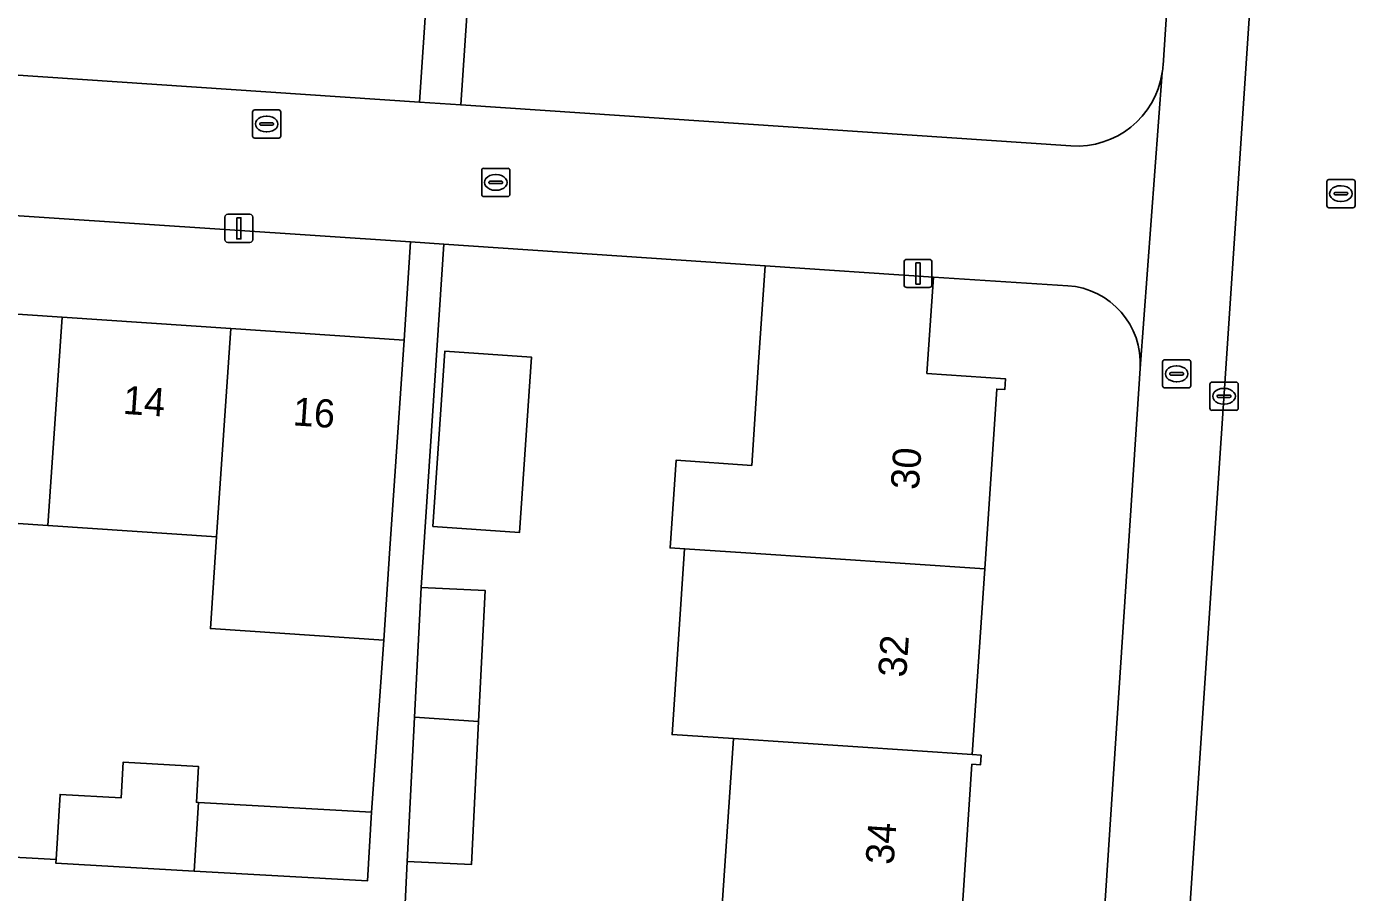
# Model space of a CAD drawing. Extents: x 161848 to 162726, y 385382 to 386521.
# Drawn here: x 162097.24 to 162144.61, y 385898.42 to 385929.14 of the extents above; entities that cross this region are included whole.
import ezdxf

# ---------------------------------------------------------------- set-up
doc = ezdxf.new("R2010")
doc.units = 0
for name, color, linetype in [('IMGEO_Brandkraan', 7, 'Continuous'), ('IMGEO_Erf', 7, 'Continuous'), ('IMGEO_Kolk', 7, 'Continuous'), ('IMGEO_Lichtmast', 7, 'Continuous'), ('IMGEO_Pand', 7, 'Continuous'), ('IMGEO_Pand_nummerreeks', 7, 'Continuous'), ('IMGEO_Rijbaan_lokaal_open', 7, 'Continuous'), ('IMGEO_Rioolput', 7, 'Continuous'), ('IMGEO_Voetpad_open', 7, 'Continuous'), ('IMGEO_Woonerf_open', 7, 'Continuous')]:
    doc.layers.add(name, color=color, linetype=linetype)

msp = doc.modelspace()

# ---------------------------------------------------------------- linework, layer by layer
at = {"layer": 'IMGEO_Brandkraan'}
for p, q in [((162137.552, 385916.392), (162137.552, 385917.244)), ((162137.627, 385917.318), (162138.479, 385917.318)), ((162138.553, 385917.244), (162138.553, 385916.392)), ((162137.811, 385916.812), (162137.811, 385916.824)), ((162138.249, 385916.775), (162137.851, 385916.775)), ((162137.854, 385916.861), (162138.252, 385916.861)), ((162138.04, 385917.098), (162138.065, 385917.098)), ((162138.295, 385916.824), (162138.295, 385916.812)), ((162138.479, 385916.318), (162137.627, 385916.318)), ((162138.063, 385916.538), (162138.038, 385916.538))]:
    msp.add_line(p, q, dxfattribs=at)
for points in [[(162137.552, 385916.392), (162137.552, 385917.244)], [(162137.627, 385917.318), (162138.479, 385917.318)], [(162138.553, 385917.244), (162138.553, 385916.392)], [(162138.479, 385916.318), (162137.627, 385916.318)]]:
    msp.add_lwpolyline(points, dxfattribs=at)
for centre, radius, start, end in [((162137.629, 385917.242), 0.0765, 91.552, 178.448), ((162137.629, 385917.242), 0.0765, 91.552, 178.448), ((162138.477, 385917.242), 0.0765, 1.552, 88.448), ((162138.477, 385917.242), 0.0765, 1.552, 88.448), ((162137.851, 385916.821), 0.0403, 85.8775, 175.7526), ((162137.848, 385916.811), 0.0366, 178.938, 274.7102), ((162138.252, 385916.818), 0.043, 264.8664, 352.4533), ((162138.256, 385916.823), 0.0386, 1.7309, 96.639), ((162137.629, 385916.394), 0.0765, 181.552, 268.448), ((162137.629, 385916.394), 0.0765, 181.552, 268.448), ((162138.477, 385916.394), 0.0765, 271.552, 358.448), ((162138.477, 385916.394), 0.0765, 271.552, 358.448)]:
    msp.add_arc(centre, radius, start, end, dxfattribs=at)
for centre, major_axis, ratio, start_param, end_param in [((162138.039, 385916.818), (-0.387, 0.002), 0.722429, 4.712389, 7.853982), ((162138.064, 385916.818), (-0.39, 0.002), 0.717154, 1.570796, 4.712389)]:
    msp.add_ellipse(centre, major_axis=major_axis, ratio=ratio, start_param=start_param, end_param=end_param, dxfattribs=at)
at = {"layer": 'IMGEO_Erf'}
for points in [[(162137.571, 385927.771), (162140.699, 385975.508)], [(162113.424, 385937.957), (162112.645, 385926.365), (162134.3, 385924.909)], [(162121.88, 385897.277), (162122.322, 385903.87), (162120.145, 385904.016), (162120.587, 385910.608), (162120.076, 385910.642), (162120.284, 385913.75), (162122.972, 385913.57), (162123.217, 385917.228), (162123.446, 385920.647), (162112.048, 385921.418), (162111.239, 385909.239), (162113.515, 385909.124), (162113.28, 385904.476), (162113.024, 385899.401), (162110.748, 385899.516), (162110.572, 385896.041)], [(162134.187, 385919.947), (162129.418, 385920.249), (162129.19, 385916.83), (162131.977, 385916.644), (162131.951, 385916.259), (162131.666, 385916.278), (162131.24, 385909.895), (162130.8, 385903.302), (162131.114, 385903.281), (162131.091, 385902.94), (162130.785, 385902.961), (162130.367, 385896.708)], [(162133.513, 385867.72), (162136.757, 385917.011)], [(162095.92, 385899.71), (162098.283, 385899.576), (162098.424, 385901.889), (162100.591, 385901.766), (162100.663, 385903.039), (162103.334, 385902.887), (162103.261, 385901.615), (162103.342, 385901.61), (162109.481, 385901.263), (162109.914, 385907.36), (162103.759, 385907.775), (162103.979, 385911.032), (162097.992, 385911.436), (162092.006, 385911.84)]]:
    msp.add_lwpolyline(points, dxfattribs=at)
for points in [[(162111.951, 385937.967), (162105.776, 385938.384), (162099.785, 385938.788), (162093.802, 385939.192), (162087.814, 385939.596), (162081.834, 385939.999), (162075.835, 385940.404), (162069.859, 385940.808), (162063.747, 385941.22), (162062.973, 385929.704), (162111.178, 385926.464)], [(162110.864, 385921.497), (162062.576, 385924.706), (162062.409, 385921.268), (162068.56, 385920.853), (162074.547, 385920.449), (162080.533, 385920.045), (162086.52, 385919.641), (162092.506, 385919.236), (162098.492, 385918.832), (162104.479, 385918.428), (162110.632, 385918.013)], [(162111.659, 385911.398), (162112.079, 385917.62), (162115.153, 385917.412), (162114.734, 385911.189)]]:
    msp.add_lwpolyline(points, close=True, dxfattribs=at)
for centre, radius, start, end in [((162134.031, 385928.026), 3.549, 351.5871, 355.8755), ((162134.508, 385927.971), 3.069, 266.1061, 351.3083), ((162134.001, 385917.192), 2.761, 356.2459, 86.148)]:
    msp.add_arc(centre, radius, start, end, dxfattribs=at)
at = {"layer": 'IMGEO_Kolk'}
for p, q in [((162113.387, 385923.185), (162113.387, 385924.037)), ((162113.462, 385924.111), (162114.314, 385924.111)), ((162113.875, 385923.891), (162113.9, 385923.891)), ((162114.388, 385924.037), (162114.388, 385923.185)), ((162113.646, 385923.605), (162113.646, 385923.617)), ((162114.084, 385923.568), (162113.686, 385923.568)), ((162113.689, 385923.654), (162114.087, 385923.654)), ((162113.898, 385923.331), (162113.873, 385923.331)), ((162114.13, 385923.617), (162114.13, 385923.605)), ((162114.314, 385923.111), (162113.462, 385923.111)), ((162139.236, 385915.597), (162139.236, 385916.449)), ((162139.311, 385916.523), (162140.163, 385916.523)), ((162139.724, 385916.303), (162139.749, 385916.303)), ((162140.237, 385916.449), (162140.237, 385915.597)), ((162139.495, 385916.017), (162139.495, 385916.029)), ((162139.933, 385915.98), (162139.535, 385915.98)), ((162139.538, 385916.066), (162139.936, 385916.066)), ((162139.747, 385915.743), (162139.722, 385915.743)), ((162139.979, 385916.029), (162139.979, 385916.017)), ((162140.163, 385915.523), (162139.311, 385915.523))]:
    msp.add_line(p, q, dxfattribs=at)
for points in [[(162113.387, 385923.185), (162113.387, 385924.037)], [(162113.462, 385924.111), (162114.314, 385924.111)], [(162114.388, 385924.037), (162114.388, 385923.185)], [(162114.314, 385923.111), (162113.462, 385923.111)], [(162139.236, 385915.597), (162139.236, 385916.449)], [(162139.311, 385916.523), (162140.163, 385916.523)], [(162140.237, 385916.449), (162140.237, 385915.597)], [(162140.163, 385915.523), (162139.311, 385915.523)]]:
    msp.add_lwpolyline(points, dxfattribs=at)
for centre, radius, start, end in [((162113.464, 385924.035), 0.0765, 91.552, 178.448), ((162113.464, 385924.035), 0.0765, 91.552, 178.448), ((162114.312, 385924.035), 0.0765, 1.552, 88.448), ((162114.312, 385924.035), 0.0765, 1.552, 88.448), ((162113.686, 385923.614), 0.0403, 85.8775, 175.7526), ((162113.683, 385923.604), 0.0366, 178.938, 274.7102), ((162114.087, 385923.611), 0.043, 264.8664, 352.4533), ((162114.091, 385923.616), 0.0386, 1.7309, 96.639), ((162113.464, 385923.187), 0.0765, 181.552, 268.448), ((162113.464, 385923.187), 0.0765, 181.552, 268.448), ((162114.312, 385923.187), 0.0765, 271.552, 358.448), ((162114.312, 385923.187), 0.0765, 271.552, 358.448), ((162139.313, 385916.447), 0.0765, 91.552, 178.448), ((162139.313, 385916.447), 0.0765, 91.552, 178.448), ((162140.161, 385916.447), 0.0765, 1.552, 88.448), ((162140.161, 385916.447), 0.0765, 1.552, 88.448), ((162139.535, 385916.026), 0.0403, 85.8775, 175.7526), ((162139.532, 385916.016), 0.0366, 178.938, 274.7102), ((162139.936, 385916.023), 0.043, 264.8664, 352.4533), ((162139.94, 385916.028), 0.0386, 1.7309, 96.639), ((162139.313, 385915.599), 0.0765, 181.552, 268.448), ((162139.313, 385915.599), 0.0765, 181.552, 268.448), ((162140.161, 385915.599), 0.0765, 271.552, 358.448), ((162140.161, 385915.599), 0.0765, 271.552, 358.448)]:
    msp.add_arc(centre, radius, start, end, dxfattribs=at)
for centre, major_axis, ratio, start_param, end_param in [((162113.874, 385923.611), (-0.387, 0.002), 0.722429, 4.712389, 7.853982), ((162113.899, 385923.611), (-0.39, 0.002), 0.717154, 1.570796, 4.712389), ((162139.723, 385916.023), (-0.387, 0.002), 0.722429, 4.712389, 7.853982), ((162139.748, 385916.023), (-0.39, 0.002), 0.717154, 1.570796, 4.712389)]:
    msp.add_ellipse(centre, major_axis=major_axis, ratio=ratio, start_param=start_param, end_param=end_param, dxfattribs=at)
at = {"layer": 'IMGEO_Lichtmast'}
for p, q in [((162104.272, 385921.583), (162104.272, 385922.383)), ((162104.272, 385922.383), (162104.272, 385921.583)), ((162104.372, 385922.483), (162105.162, 385922.483)), ((162105.162, 385922.483), (162104.372, 385922.483)), ((162105.262, 385922.383), (162105.262, 385921.583)), ((162105.262, 385921.583), (162105.262, 385922.383)), ((162105.162, 385921.483), (162104.372, 385921.483)), ((162104.372, 385921.483), (162105.162, 385921.483)), ((162128.378, 385919.981), (162128.378, 385920.781)), ((162128.378, 385920.781), (162128.378, 385919.981)), ((162128.478, 385920.881), (162129.268, 385920.881)), ((162129.268, 385920.881), (162128.478, 385920.881)), ((162129.368, 385920.781), (162129.368, 385919.981)), ((162129.368, 385919.981), (162129.368, 385920.781)), ((162129.268, 385919.881), (162128.478, 385919.881)), ((162128.478, 385919.881), (162129.268, 385919.881))]:
    msp.add_line(p, q, dxfattribs=at)
for points in [[(162104.692, 385922.358), (162104.842, 385922.358), (162104.842, 385921.608), (162104.692, 385921.608), (162104.692, 385922.358)], [(162128.798, 385920.756), (162128.948, 385920.756), (162128.948, 385920.006), (162128.798, 385920.006), (162128.798, 385920.756)]]:
    msp.add_lwpolyline(points, dxfattribs=at)
for centre, start, end in [((162104.372, 385922.383), 90, 180), ((162104.372, 385922.383), 90, 180), ((162105.162, 385922.383), 0, 90), ((162105.162, 385922.383), 360, 90), ((162104.372, 385921.583), 180, 270), ((162104.372, 385921.583), 180, 270), ((162105.162, 385921.583), 270, 0), ((162105.162, 385921.583), 270, 0), ((162128.478, 385920.781), 90, 180), ((162128.478, 385920.781), 90, 180), ((162129.268, 385920.781), 0, 90), ((162129.268, 385920.781), 360, 90), ((162128.478, 385919.981), 180, 270), ((162128.478, 385919.981), 180, 270), ((162129.268, 385919.981), 270, 0), ((162129.268, 385919.981), 270, 0)]:
    msp.add_arc(centre, 0.1, start, end, dxfattribs=at)
at = {"layer": 'IMGEO_Pand'}
for points in [[(162131.666, 385916.278), (162131.951, 385916.259), (162131.977, 385916.644), (162129.19, 385916.83), (162129.418, 385920.249), (162123.446, 385920.647), (162123.217, 385917.228), (162122.972, 385913.57), (162120.284, 385913.75), (162120.076, 385910.642), (162120.587, 385910.608), (162122.764, 385910.462), (162131.24, 385909.895)], [(162098.492, 385918.832), (162092.506, 385919.236), (162092.006, 385911.84), (162097.992, 385911.436)], [(162097.992, 385911.436), (162103.979, 385911.032), (162104.479, 385918.428), (162098.492, 385918.832)], [(162110.632, 385918.013), (162104.479, 385918.428), (162103.979, 385911.032), (162103.759, 385907.775), (162109.914, 385907.36), (162110.133, 385910.617), (162110.295, 385913.025)], [(162111.659, 385911.398), (162114.734, 385911.189), (162115.153, 385917.412), (162112.079, 385917.62)], [(162131.24, 385909.895), (162122.764, 385910.462), (162120.587, 385910.608), (162120.145, 385904.016), (162122.322, 385903.87), (162130.8, 385903.302)], [(162111.006, 385904.628), (162113.28, 385904.476), (162113.515, 385909.124), (162111.239, 385909.239)], [(162113.28, 385904.476), (162111.006, 385904.628), (162110.748, 385899.516), (162113.024, 385899.401)], [(162130.785, 385902.961), (162131.091, 385902.94), (162131.114, 385903.281), (162130.8, 385903.302), (162122.322, 385903.87), (162121.88, 385897.277), (162130.367, 385896.708)], [(162103.342, 385901.61), (162103.261, 385901.615), (162103.334, 385902.887), (162100.663, 385903.039), (162100.591, 385901.766), (162098.424, 385901.889), (162098.283, 385899.576), (162098.276, 385899.446), (162103.177, 385899.168)], [(162109.481, 385901.263), (162103.342, 385901.61), (162103.177, 385899.168), (162109.333, 385898.82)]]:
    msp.add_lwpolyline(points, close=True, dxfattribs=at)
at = {"layer": 'IMGEO_Rijbaan_lokaal_open'}
msp.add_lwpolyline([(162138.772, 385796.328), (162140.044, 385815.501), (162142.706, 385855.491), (162145.383, 385895.531), (162146.681, 385914.982), (162149.256, 385954.021), (162150.691, 385975.187), (162143.703, 385975.556), (162132.307, 385804.741), (162131.97, 385799.695), (162128.863, 385752.339), (162128.687, 385751.25), (162128.645, 385751.095), (162128.505, 385750.663), (162128.216, 385750), (162128.164, 385749.886), (162128.109, 385749.773), (162128.043, 385749.646), (162127.974, 385749.52), (162127.442, 385748.75)], dxfattribs=at)
at = {"layer": 'IMGEO_Rioolput'}
for p, q in [((162105.33, 385926.184), (162106.182, 385926.184)), ((162105.255, 385925.258), (162105.255, 385926.11)), ((162105.514, 385925.678), (162105.514, 385925.69)), ((162105.557, 385925.727), (162105.955, 385925.727)), ((162105.743, 385925.964), (162105.768, 385925.964)), ((162105.998, 385925.69), (162105.998, 385925.678)), ((162106.256, 385926.11), (162106.256, 385925.258)), ((162105.952, 385925.641), (162105.554, 385925.641)), ((162105.766, 385925.404), (162105.741, 385925.404)), ((162106.182, 385925.184), (162105.33, 385925.184)), ((162143.383, 385922.788), (162143.383, 385923.64)), ((162143.458, 385923.714), (162144.31, 385923.714)), ((162143.871, 385923.494), (162143.896, 385923.494)), ((162144.384, 385923.64), (162144.384, 385922.788)), ((162143.642, 385923.208), (162143.642, 385923.22)), ((162144.08, 385923.171), (162143.682, 385923.171)), ((162143.685, 385923.257), (162144.083, 385923.257)), ((162143.894, 385922.934), (162143.869, 385922.934)), ((162144.126, 385923.22), (162144.126, 385923.208)), ((162144.31, 385922.714), (162143.458, 385922.714))]:
    msp.add_line(p, q, dxfattribs=at)
for points in [[(162105.33, 385926.184), (162106.182, 385926.184)], [(162105.255, 385925.258), (162105.255, 385926.11)], [(162106.256, 385926.11), (162106.256, 385925.258)], [(162106.182, 385925.184), (162105.33, 385925.184)], [(162143.383, 385922.788), (162143.383, 385923.64)], [(162143.458, 385923.714), (162144.31, 385923.714)], [(162144.384, 385923.64), (162144.384, 385922.788)], [(162144.31, 385922.714), (162143.458, 385922.714)]]:
    msp.add_lwpolyline(points, dxfattribs=at)
for centre, radius, start, end in [((162105.332, 385926.108), 0.0765, 91.552, 178.448), ((162105.332, 385926.108), 0.0765, 91.552, 178.448), ((162106.18, 385926.108), 0.0765, 1.552, 88.448), ((162106.18, 385926.108), 0.0765, 1.552, 88.448), ((162105.554, 385925.687), 0.0403, 85.8775, 175.7526), ((162105.551, 385925.677), 0.0366, 178.938, 274.7102), ((162105.955, 385925.684), 0.043, 264.8664, 352.4533), ((162105.959, 385925.689), 0.0386, 1.7309, 96.639), ((162105.332, 385925.26), 0.0765, 181.552, 268.448), ((162105.332, 385925.26), 0.0765, 181.552, 268.448), ((162106.18, 385925.26), 0.0765, 271.552, 358.448), ((162106.18, 385925.26), 0.0765, 271.552, 358.448), ((162143.46, 385923.638), 0.0765, 91.552, 178.448), ((162143.46, 385923.638), 0.0765, 91.552, 178.448), ((162144.308, 385923.638), 0.0765, 1.552, 88.448), ((162144.308, 385923.638), 0.0765, 1.552, 88.448), ((162143.682, 385923.217), 0.0403, 85.8775, 175.7526), ((162143.679, 385923.207), 0.0366, 178.938, 274.7102), ((162144.083, 385923.214), 0.043, 264.8664, 352.4533), ((162144.087, 385923.219), 0.0386, 1.7309, 96.639), ((162143.46, 385922.79), 0.0765, 181.552, 268.448), ((162143.46, 385922.79), 0.0765, 181.552, 268.448), ((162144.308, 385922.79), 0.0765, 271.552, 358.448), ((162144.308, 385922.79), 0.0765, 271.552, 358.448)]:
    msp.add_arc(centre, radius, start, end, dxfattribs=at)
for centre, major_axis, ratio, start_param, end_param in [((162105.742, 385925.684), (-0.387, 0.002), 0.722429, 4.712389, 7.853982), ((162105.767, 385925.684), (-0.39, 0.002), 0.717154, 1.570796, 4.712389), ((162143.87, 385923.214), (-0.387, 0.002), 0.722429, 4.712389, 7.853982), ((162143.895, 385923.214), (-0.39, 0.002), 0.717154, 1.570796, 4.712389)]:
    msp.add_ellipse(centre, major_axis=major_axis, ratio=ratio, start_param=start_param, end_param=end_param, dxfattribs=at)
at = {"layer": 'IMGEO_Voetpad_open'}
for points in [[(162131.97, 385799.695), (162131.472, 385799.728), (162131.809, 385804.774), (162132.307, 385804.741), (162143.703, 385975.556)], [(162140.699, 385975.508), (162137.571, 385927.771)], [(162111.951, 385937.967), (162111.178, 385926.464), (162112.645, 385926.365), (162113.424, 385937.957)], [(162137.542, 385927.507), (162136.757, 385917.011), (162133.513, 385867.72)], [(162108.503, 385866.546), (162109.836, 385886.33), (162110.094, 385891.442), (162110.327, 385896.053), (162110.572, 385896.041), (162110.748, 385899.516), (162111.006, 385904.628), (162111.239, 385909.239), (162112.048, 385921.418), (162110.864, 385921.497), (162110.632, 385918.013), (162110.295, 385913.025), (162110.133, 385910.617), (162109.914, 385907.36), (162109.481, 385901.263), (162109.333, 385898.82), (162103.177, 385899.168), (162098.276, 385899.446), (162098.283, 385899.576), (162095.92, 385899.71)]]:
    msp.add_lwpolyline(points, dxfattribs=at)
msp.add_arc((162134.031, 385928.026), 3.549, 351.5871, 355.8755, dxfattribs=at)
at = {"layer": 'IMGEO_Woonerf_open'}
for points in [[(162112.645, 385926.365), (162111.178, 385926.464), (162062.973, 385929.704), (162061.492, 385929.804), (162061.373, 385929.812), (162061.366, 385929.711), (162055.027, 385930.112), (162046.462, 385930.654), (162046.474, 385930.817), (162043.317, 385931.03), (162042.949, 385931.049), (162042.191, 385931.089), (162041.849, 385925.93), (162042.942, 385925.829), (162046.771, 385925.731), (162054.686, 385925.183), (162062.576, 385924.706), (162110.864, 385921.497), (162112.048, 385921.418), (162123.446, 385920.647), (162129.418, 385920.249), (162134.187, 385919.947)], [(162136.757, 385917.011), (162137.542, 385927.507)], [(162134.3, 385924.909), (162112.645, 385926.365)]]:
    msp.add_lwpolyline(points, dxfattribs=at)
for centre, radius, start, end in [((162134.508, 385927.971), 3.069, 266.1061, 351.3083), ((162134.001, 385917.192), 2.761, 356.2459, 86.148)]:
    msp.add_arc(centre, radius, start, end, dxfattribs=at)

# ---------------------------------------------------------------- texts
at = {"layer": 'IMGEO_Pand_nummerreeks'}
for s, rotation, p in [('14', 356.1385, (162100.636, 385915.4)), ('16', 356.1383, (162106.664, 385914.993)), ('30', 86.1671, (162128.899, 385912.684)), ('32', 86.1671, (162128.453, 385906.027)), ('34', 86.1671, (162128.008, 385899.379))]:
    msp.add_text(s, height=1, rotation=rotation, dxfattribs=at).set_placement(p)

doc.saveas('drawing.dxf')
